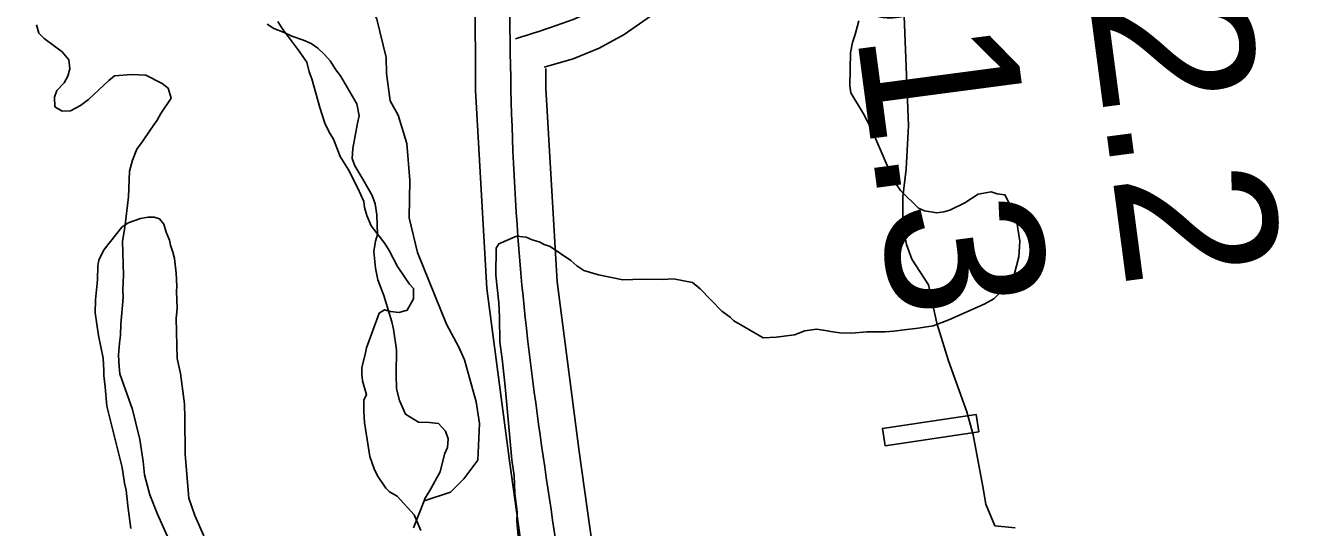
# Model space of a CAD drawing. Extents: x 3161564 to 3199464, y 849354 to 874788.
# Drawn here: x 3174841 to 3175381, y 860897 to 861111 of the extents above; entities that cross this region are included whole.
import ezdxf

# ---------------------------------------------------------------- set-up
doc = ezdxf.new("R2010")
doc.units = 0
for name, color, linetype in [('V-CHAN-DOCK', 7, 'Continuous'), ('V-RIVR-RANG', 7, 'Continuous'), ('V-ROAD-CNTR', 7, 'Continuous'), ('V-SITE-VEGE', 7, 'Continuous'), ('V-TOPO-SHOR', 7, 'Continuous'), ('V-WETL-SWMP', 7, 'Continuous')]:
    doc.layers.add(name, color=color, linetype=linetype)

msp = doc.modelspace()

# ---------------------------------------------------------------- linework, layer by layer
at = {"layer": 'V-CHAN-DOCK'}
msp.add_lwpolyline([(3175207.1, 860931.6), (3175246.96, 860937.57), (3175245.86, 860944.92), (3175206, 860938.96), (3175207.1, 860931.6)], dxfattribs=at)
at = {"layer": 'V-ROAD-CNTR'}
for points in [[(3175061.9, 861092.84), (3175074.37, 861096.39), (3175085.38, 861100.99), (3175095.96, 861106.77), (3175120.32, 861123.86), (3175142.62, 861142.05), (3175157.95, 861154.72), (3175166.03, 861163.06), (3175173.48, 861173.81), (3175177.43, 861183.35), (3175178.92, 861191.08), (3175179.17, 861200.75), (3175178.36, 861209.43), (3175175.23, 861233.43), (3175170.92, 861257.62), (3175148.25, 861347.91), (3175127.77, 861437.23), (3175113.16, 861530.38), (3175076.13, 861685.88)], [(3175047.17, 860925.12), (3175037.58, 860998.53), (3175032.72, 861082.91), (3175032.5, 861166.97), (3175034.68, 861255.75), (3175038.2, 861344.5), (3175044.75, 861448.07), (3175051.72, 861551.19)], [(3175076.9, 860929.14), (3175067.47, 861001.34), (3175062.72, 861083.82), (3175062.7, 861092.31)], [(3175335.62, 859596.5), (3175336.99, 859622.87), (3175335.11, 859636.78), (3175324.6, 859671.74), (3175302.24, 859738.79), (3175276.17, 859804.62), (3175257.08, 859844.71), (3175238.17, 859884.35), (3175213.16, 859936.39), (3175188.53, 859987.93), (3175177.13, 860018.18), (3175166.63, 860066.82), (3175159.71, 860117.38), (3175148.41, 860202), (3175137.49, 860286.68), (3175119.77, 860428.4), (3175103.41, 860569.62), (3175101.75, 860636.75), (3175101.28, 860705.23), (3175094.91, 860780.99), (3175087.09, 860856.33), (3175076.9, 860929.14)], [(3175118.66, 860198.1), (3175107.73, 860282.9), (3175089.98, 860424.81), (3175073.45, 860567.52), (3175071.75, 860636.27), (3175071.28, 860703.86), (3175065.04, 860778.19), (3175057.31, 860852.7), (3175047.17, 860925.12)]]:
    msp.add_lwpolyline(points, dxfattribs=at)
for points in [[(3176879.13, 855651.91), (3176902.29, 855659.09), (3176934.11, 855667), (3176983.45, 855657.71), (3177040.65, 855639.06), (3177110.48, 855613.55), (3177170.58, 855601.76), (3177236.78, 855586.88), (3177274.78, 855573.53), (3177317.45, 855579.76), (3177362.6, 855595.69), (3177411.95, 855643.14), (3177451.73, 855679.19), (3177476.66, 855705.79), (3177478.27, 855736.95), (3177464.17, 855782.28), (3177430.75, 855833.4), (3177372.99, 855887.77), (3177287.84, 855954.83), (3177219.82, 855998.44), (3177152.98, 856039.39), (3177089.34, 856079.24), (3177023.39, 856134.32), (3176966.63, 856207.93), (3176895.25, 856290.08), (3176782.25, 856425.12), (3176693.16, 856545.3), (3176615.17, 856622.65), (3176543.92, 856726.5), (3176474.39, 856784.21), (3176414.35, 856823.58), (3176395.9, 856827.98), (3176350.82, 856806.18), (3176279.15, 856754.7), (3176211.55, 856707.42), (3176172.25, 856696.11), (3176141.13, 856702.01), (3176111.75, 856719.58), (3176032.57, 856777.37), (3175933.58, 856857.43), (3175839.01, 856930.26), (3175807.14, 856951.51), (3175770.09, 856958.67), (3175787.12, 856991.4), (3175795.09, 857040.68), (3175799.48, 857113.73), (3175810.82, 857206.92), (3175813.71, 857287.37), (3175807.75, 857386.83), (3175805.68, 857497.94), (3175801.94, 857543.61), (3175783.46, 857620.53), (3175760.24, 857716.11), (3175755.33, 857765.52), (3175754.53, 857815.64), (3175751.69, 857884.28), (3175756.31, 858015.46), (3175754.85, 858158.56), (3175753.05, 858270.8), (3175748.6, 858321.65), (3175736.5, 858372), (3175677.16, 858555.53), (3175602.24, 858747.09), (3175558.22, 858866.86), (3175502.52, 858986.22), (3175436.28, 859092.62), (3175371.24, 859185.12), (3175300.68, 859261.58), (3175219.1, 859367.23), (3175166.22, 859443.65), (3175175.33, 859507.13), (3175222, 859537.88), (3175285.34, 859568.35), (3175321.17, 859607.46), (3175310.3, 859667.21), (3175262.41, 859798.62), (3175224.64, 859877.87), (3175174.73, 859982.04), (3175144.84, 860115.36), (3175122.61, 860284.79), (3175088.43, 860568.57), (3175086.28, 860704.54), (3175072.2, 860854.52), (3175052.53, 860999.93), (3175047.5, 861166.8), (3175053.18, 861343.73), (3175066.7, 861550.38), (3175065.46, 861662.49), (3175040.18, 861767.75), (3175017.84, 861884.16), (3175008.36, 862033.9), (3174979.61, 862160.28), (3174952.14, 862274.65), (3174921.63, 862422.82), (3174896.96, 862525.55), (3174861.75, 862663.22), (3174841.1, 862738.01)], [(3175049.77, 861104.99), (3175088.03, 861119.53), (3175133.1, 861153.64), (3175160.24, 861181.03), (3175163.45, 861207.77), (3175156.25, 861254.48), (3175113.03, 861434.39), (3175086.56, 861622.6)]]:
    msp.add_spline(points, degree=3, dxfattribs=at)
at = {"layer": 'V-SITE-VEGE'}
for points in [[(3175195.97, 861112.64), (3175194.39, 861106.73), (3175193.22, 861103.41), (3175192.41, 861098.97), (3175192.17, 861084.88), (3175192.5, 861081.91), (3175197.91, 861072.92), (3175201.51, 861066.18), (3175207.58, 861051.98), (3175211.15, 861044.14), (3175213.69, 861040.38), (3175221.35, 861032.84), (3175223.93, 861031.68), (3175229.11, 861030.86), (3175232.08, 861031.18), (3175234.69, 861031.88), (3175241.05, 861035.11), (3175246.67, 861038.72), (3175252.25, 861039.74), (3175254.83, 861038.96), (3175258.16, 861038.53), (3175262.84, 861029.55), (3175264.52, 861018.77), (3175264.03, 861012.1), (3175262.05, 861004.35), (3175259.76, 861000.67), (3175253.35, 860994.11), (3175249.23, 860991.95), (3175234.28, 860985.15), (3175227.57, 860982.66), (3175221.24, 860981.66), (3175215.3, 860981.02), (3175210.84, 860980.35), (3175207.12, 860980.04), (3175199.34, 860980.17), (3175193.02, 860979.53), (3175187.83, 860979.62), (3175184.87, 860980.04), (3175180.8, 860980.85), (3175177.84, 860981.27), (3175173.01, 860980.6), (3175168.53, 860978.82), (3175160.72, 860977.84), (3175155.15, 860977.56), (3175147.44, 860982.14)], [(3175006.33, 860994.13), (3175006.4, 860998.58), (3175004.58, 861000.47), (3175002.76, 861003.09), (3174999.51, 861007.97), (3174995.91, 861014.7), (3174994.1, 861017.7), (3174988.3, 861025.22), (3174986.52, 861029.7), (3174985.46, 861033.05), (3174985.13, 861035.65), (3174982.63, 861041.26), (3174978.68, 861049.11), (3174975.07, 861054.74), (3174972.22, 861062.2), (3174970.42, 861065.2), (3174968.62, 861068.94), (3174966.51, 861075.65), (3174963, 861087.95), (3174961.94, 861090.93), (3174960.9, 861095.03), (3174957.28, 861100.28), (3174950.38, 861109.3), (3174948.57, 861112.3)], [(3174886.01, 860896.36), (3174884.69, 860906.02), (3174884.06, 860912.71), (3174883.37, 860915.69), (3174882.36, 860922.38), (3174875.75, 860948.45), (3174875.14, 860956.62), (3174874.48, 860961.46), (3174874.52, 860963.68), (3174874.23, 860968.88), (3174872.17, 860978.56), (3174870.85, 860988.22), (3174870.94, 860993.78), (3174871.82, 861002.3), (3174871.92, 861008.23), (3174872.34, 861010.82), (3174874.63, 861015.24), (3174882.21, 861024.75), (3174884.84, 861026.56), (3174890.06, 861028.33), (3174893.41, 861029.02), (3174896, 861028.98), (3174898.22, 861028.2), (3174900.03, 861025.94), (3174901.09, 861022.58), (3174902.52, 861019.22), (3174902.85, 861016.99), (3174903.92, 861014.01), (3174904.61, 861011.4), (3174905.25, 861005.08), (3174905.53, 860999.51), (3174905.49, 860997.29), (3174905.74, 860990.24), (3174905.3, 860985.8), (3174905.76, 860968.73), (3174907.14, 860962.4), (3174908.78, 860949.39), (3174909.05, 860943.45), (3174909.16, 860927.87), (3174910.71, 860909.3), (3174913.18, 860901.84), (3174917.12, 860893.24)], [(3175147.44, 860982.14), (3175142.66, 860984.82), (3175141.21, 860986.33), (3175137.54, 860988.98), (3175128.42, 860998.41), (3175125.13, 861001.06), (3175117, 861002.68), (3175112.17, 861002.39), (3175104.01, 861002.52), (3175095.48, 861002.29), (3175085.13, 861004.32), (3175078.85, 861006.28), (3175075.92, 861008.18), (3175073.36, 861010.45), (3175064.56, 861016.53), (3175061.98, 861017.31), (3175059.77, 861018.47), (3175056.82, 861019.25), (3175054.24, 861020.41), (3175050.17, 861020.85), (3175042.69, 861017.64), (3175041.55, 861015.8), (3175041.36, 861004.31), (3175042.65, 860992.41), (3175042.92, 860986.48), (3175043.11, 860975.72), (3175044.11, 860968.65), (3175045.39, 860956.76), (3175048.21, 860925.56), (3175049.22, 860918.86), (3175049.46, 860911.44), (3175050.44, 860903.27), (3175050.37, 860899.56), (3175050.98, 860891.39)], [(3175009.51, 860895.42), (3175006.65, 860902.14), (3174999.37, 860910.05), (3174996.06, 860911.96), (3174994.6, 860913.47), (3174990.98, 860918.72), (3174989.54, 860921.71), (3174987.78, 860926.93), (3174985.42, 860941.44), (3174985.13, 860946.26), (3174985.21, 860951.09), (3174986.36, 860953.29), (3174984.61, 860959.26), (3174984.28, 860962.23), (3174984.33, 860964.82), (3174985.91, 860971.1), (3174986.32, 860973.32), (3174991.76, 860988.07), (3174994.01, 860989.51), (3174996.59, 860988.73), (3175000.29, 860988.3), (3175003.65, 860989.35), (3175006.33, 860994.13)]]:
    msp.add_lwpolyline(points, dxfattribs=at)
at = {"layer": 'V-TOPO-SHOR'}
for points in [[(3175253.79, 860897.52), (3175249.95, 860906.72), (3175248.71, 860914.25), (3175244.66, 860936.22), (3175241.97, 860946.07), (3175234.15, 860967.74), (3175229.07, 860983.83), (3175225.62, 861000.06), (3175218.52, 861011.09), (3175216.29, 861017.33), (3175214.73, 861025.69), (3175214.68, 861037.64), (3175216.1, 861049.41), (3175217.09, 861068.05), (3175213.9, 861146.96)], [(3174904.6, 860886.26), (3174897.29, 860902.43), (3174894.09, 860910.73), (3174891.78, 860919.23), (3174891.2, 860924.81), (3174889.8, 860934.2), (3174888.13, 860941.13), (3174886.67, 860946.95), (3174881.35, 860962.19), (3174880.96, 860965.32), (3174880.81, 860970.22), (3174881.12, 860975.34), (3174881.63, 860978.67), (3174881.7, 860983.35), (3174882.78, 860994.7), (3174882.61, 860998.04), (3174882.94, 861004.28), (3174882.51, 861018.77), (3174883.5, 861024.55), (3174885.06, 861037.67), (3174885.46, 861048.58), (3174886.65, 861053.24), (3174888.51, 861057.89), (3174891.02, 861061.19), (3174894.45, 861066.48), (3174897.18, 861070.22), (3174898.79, 861073.09), (3174903.14, 861079.7), (3174901.94, 861083.88), (3174899.3, 861085.93), (3174892.45, 861089.39), (3174889.34, 861089.66), (3174886.22, 861089.71), (3174879.08, 861089.16), (3174876.59, 861087.2), (3174867.99, 861079.1), (3174864.61, 861076.48), (3174860.34, 861074.32), (3174856.77, 861074.16), (3174853.68, 861076), (3174853.52, 861080.01), (3174854.46, 861082.89), (3174857.64, 861086.18), (3174859.24, 861089.05), (3174859.97, 861092.16), (3174859.58, 861095.95), (3174856.74, 861099.34), (3174849.04, 861105.04), (3174846.85, 861107.3), (3174845.79, 861110.89)], [(3175010.81, 860908.17), (3175011.04, 860908.78), (3175013.33, 860912.53), (3175017.69, 860920.48), (3175019.6, 860928.03), (3175020.76, 860930.9), (3175021.05, 860934.47), (3175019.99, 860937.83), (3175016.92, 860941), (3175013.14, 860941.51), (3175008.46, 860941.58), (3175002.95, 860945.02), (3175000.37, 860950.85), (3174999.12, 860955.78), (3174999, 860962.02), (3174999.17, 860972.49), (3174997.76, 860981.2), (3174997.14, 860984.33), (3174993.76, 860995.53), (3174991.2, 861002.26), (3174990.17, 861007.17), (3174989.4, 861014.32), (3174990.14, 861018.76), (3174991.08, 861021.64), (3174990.77, 861029.89), (3174989.96, 861034.58), (3174988.68, 861038.17), (3174984.78, 861045.14), (3174981.31, 861050.77), (3174980.25, 861053.91), (3174980.54, 861058.14), (3174982.51, 861069.03), (3174983.23, 861072.13), (3174982.2, 861077.28), (3174975.27, 861089.2), (3174973.3, 861091.68), (3174970.91, 861095.51), (3174968.51, 861098.23), (3174965.66, 861100.95), (3174962.79, 861103), (3174959.48, 861104.39), (3174954.6, 861106.03), (3174951.28, 861107.65), (3174946.86, 861109.28), (3174943.99, 861111.11)], [(3175010.81, 860908.17), (3175006.38, 860896.6)], [(3175262.46, 860896.62), (3175253.79, 860897.52)]]:
    msp.add_lwpolyline(points, dxfattribs=at)
at = {"layer": 'V-WETL-SWMP'}
for points in [[(3174961.96, 861190.94), (3174974.65, 861163.54), (3174979.89, 861143.62), (3174985.15, 861124.82), (3174990.75, 861113.36), (3174994.71, 861097.03), (3174994.82, 861090.12), (3174996.41, 861078.5), (3174999.87, 861072.43), (3175003.46, 861060.34), (3175004.76, 861044.72), (3175004.49, 861028.68), (3175008.04, 861013.91), (3175020.45, 860983.4), (3175025.64, 860973.51), (3175028, 860968.13), (3175033.05, 860950.22), (3175034.46, 860941.06), (3175033.75, 860925.47), (3175027.83, 860917.55), (3175022.16, 860911.85), (3175010.81, 860908.17)], [(3175010.81, 860908.17), (3175011.04, 860908.78), (3175013.33, 860912.53), (3175017.7, 860920.48), (3175019.6, 860928.03), (3175020.77, 860930.9), (3175021.05, 860934.47), (3175019.99, 860937.83), (3175016.92, 860941), (3175013.14, 860941.5), (3175008.46, 860941.58), (3175002.95, 860945.02), (3175000.37, 860950.85), (3174999.12, 860955.78), (3174999, 860962.02), (3174999.17, 860972.49), (3174997.76, 860981.2), (3174997.14, 860984.33), (3174993.76, 860995.53), (3174991.2, 861002.26), (3174990.17, 861007.17), (3174989.4, 861014.32), (3174990.14, 861018.76), (3174991.08, 861021.64), (3174990.77, 861029.89), (3174989.96, 861034.59), (3174988.68, 861038.17), (3174984.78, 861045.14), (3174981.31, 861050.77), (3174980.25, 861053.91), (3174980.54, 861058.14), (3174982.51, 861069.03), (3174983.23, 861072.13), (3174982.2, 861077.27), (3174975.27, 861089.2), (3174973.3, 861091.68), (3174970.91, 861095.51), (3174968.51, 861098.23), (3174965.66, 861100.95), (3174962.79, 861103), (3174959.48, 861104.39), (3174954.6, 861106.03), (3174951.28, 861107.65), (3174946.86, 861109.28), (3174943.99, 861111.11)]]:
    msp.add_lwpolyline(points, dxfattribs=at)

# ---------------------------------------------------------------- texts
at = {"layer": 'V-RIVR-RANG'}
for s, p in [('22.2', (3175287.47, 861170.21)), ('31.3', (3175188.36, 861156.87))]:
    msp.add_text(s, height=67, rotation=277.5283, dxfattribs=at).set_placement(p)

doc.saveas('drawing.dxf')
